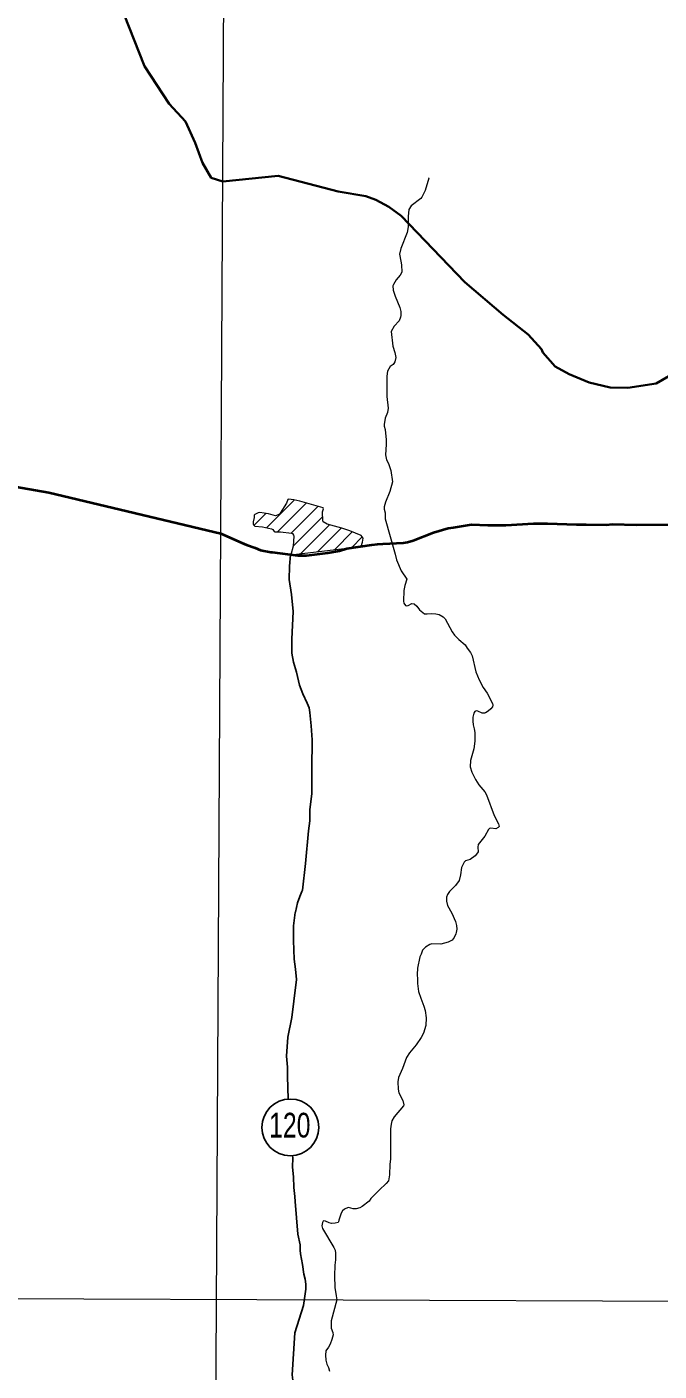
# Model space of a CAD drawing. Extents: x 553962 to 842807, y 8883888 to 9032388.
# Drawn here: x 607039 to 608828, y 8909688 to 8913495 of the extents above; entities that cross this region are included whole.
import ezdxf
from ezdxf.enums import TextEntityAlignment as Align

# ---------------------------------------------------------------- set-up
doc = ezdxf.new("R2010")
doc.units = 0
doc.header["$LTSCALE"] = 160
doc.linetypes.add('LONG_DASH_SHORT_DASH', pattern=[9.9, 6, -1.2, 1.5, -1.2])
doc.layers.add('6', color=7, linetype='Continuous', lineweight=13)

msp = doc.modelspace()

# ---------------------------------------------------------------- linework, layer by layer
at = {"layer": '6'}
for p, q in [((607716.9, 8912076.1), (607795.8, 8912155)), ((607681.7, 8912083.3), (607715.2, 8912116.8)), ((607748, 8912064.7), (607829.5, 8912146.2)), ((607786.9, 8912061.2), (607862.3, 8912136.7)), ((607792, 8912024), (607876, 8912107.9)), ((607813.7, 8912003.2), (607895.2, 8912084.7)), ((607861.8, 8912008.9), (607928.2, 8912075.3)), ((607910, 8912014.6), (607959.8, 8912064.4)), ((607958.1, 8912020.3), (607988.1, 8912050.4)), ((576954.3, 8910001), (623612.7, 8909833))]:
    msp.add_line(p, q, dxfattribs=at)
for points in [[(607657.7, 8924743.3), (607574.2, 8909874.9), (607505, 8898170.6)], [(608177, 8913067.6), (608176.1, 8913066), (608165.7, 8913031.8), (608156.9, 8913012.1), (608153.7, 8913008.8), (608126.6, 8912988), (608120, 8912977.9), (608117.8, 8912957.8), (608118.1, 8912941.7), (608117.4, 8912928.9), (608115.2, 8912912.8), (608097.1, 8912867.6), (608093.4, 8912851.5), (608094, 8912846), (608099.3, 8912820.9), (608099.7, 8912800.3), (608095.4, 8912791.9), (608084, 8912778), (608076, 8912764.8), (608074.7, 8912761.3), (608075.5, 8912748.7), (608080.7, 8912731.7), (608094.4, 8912700.1), (608097.1, 8912689.1), (608097.3, 8912677.2), (608096.6, 8912673.1), (608092, 8912661.9), (608078.3, 8912646.9), (608069.7, 8912632.1), (608074, 8912590.5), (608080, 8912572.6), (608082.5, 8912558.2), (608079.8, 8912546.2), (608077.6, 8912541), (608075.2, 8912538.6), (608066.9, 8912532.8), (608059.2, 8912520.1), (608057.5, 8912505.4), (608057, 8912474.8), (608057.7, 8912447.7), (608061, 8912415.3), (608059, 8912402.5), (608052.8, 8912386.3)], [(608052.8, 8912386.3), (608049.7, 8912368.8), (608050, 8912363.6), (608052.3, 8912354.9), (608055.7, 8912325.2), (608056, 8912311.6), (608054.1, 8912282.7), (608056.9, 8912268.3), (608062.4, 8912258), (608069.1, 8912238.4), (608073.7, 8912205.9), (608066.3, 8912178.9), (608053.7, 8912149.1), (608050.2, 8912135.5), (608049.9, 8912129.3), (608052.3, 8912118.7), (608052.6, 8912101.2)], [(607878.1, 8912130.1), (607877.4, 8912132.3), (607811.4, 8912151.5), (607794.5, 8912155.3), (607779.3, 8912157.1), (607777.1, 8912155.8), (607773.1, 8912145.8), (607756, 8912117.2), (607753.7, 8912114.4), (607745.5, 8912110.6), (607742.3, 8912110.1), (607722.3, 8912115.9), (607698.1, 8912119.1), (607693.1, 8912118.7), (607683.7, 8912114.1), (607681.7, 8912112.2), (607681.5, 8912104.9), (607679.4, 8912093.4), (607679.2, 8912087.8), (607680.2, 8912084.6), (607684.2, 8912081.2), (607705.1, 8912078.8), (607730.7, 8912073), (607734.4, 8912071.3), (607738.5, 8912066.1), (607740.8, 8912064.6), (607756.8, 8912064.9), (607787.7, 8912061.1), (607790.3, 8912060), (607793.6, 8912055.2), (607794.5, 8912052.4), (607792.1, 8912024), (607785.6, 8911999.8), (607984.4, 8912023.4)], [(607984.4, 8912023.4), (607988.4, 8912035), (607990.7, 8912047.1), (607984.7, 8912054.7), (607952.5, 8912067.2), (607929.9, 8912074.8), (607888.4, 8912086.6), (607877.5, 8912093.2), (607876.3, 8912096), (607875.7, 8912120.9), (607878.1, 8912130.1)], [(608052.6, 8912101.2), (608080.6, 8912001.5), (608085, 8911985.1), (608098.3, 8911954.4), (608114.1, 8911930.6)], [(608114.1, 8911930.6), (608108.5, 8911912.4), (608105.9, 8911898.3), (608104.2, 8911867.9), (608106, 8911862.2), (608110.6, 8911856.1), (608113.1, 8911854.8), (608117.7, 8911855.7), (608128, 8911861.3), (608135, 8911860.6), (608142.3, 8911854), (608150.3, 8911843.8), (608163.7, 8911832.7), (608171.8, 8911832), (608184.9, 8911833.2), (608196, 8911832.8), (608205.5, 8911831), (608216.8, 8911823.8), (608223, 8911818.1), (608242, 8911781.7), (608249.2, 8911771.6), (608261.1, 8911759.4), (608279.3, 8911744.8), (608285.1, 8911735.4)], [(608285.1, 8911735.4), (608294.4, 8911723.1), (608298.6, 8911713.6), (608309.6, 8911667.9), (608318.4, 8911645.8), (608330.3, 8911623.7), (608341.8, 8911607.5), (608356.8, 8911578.9), (608357.8, 8911573.4), (608356.6, 8911569.3), (608351.9, 8911563.7), (608344.4, 8911556.9), (608337.1, 8911552), (608334, 8911551), (608327.4, 8911551.2), (608315.1, 8911557), (608310.1, 8911558.1), (608306.1, 8911556.1), (608303.3, 8911551.1), (608301.1, 8911539.5), (608300.6, 8911528.4), (608301.8, 8911518.2), (608305.1, 8911506.3), (608306.7, 8911496), (608306.4, 8911471.6), (608304.1, 8911450.3), (608294.1, 8911417.1), (608292.9, 8911399.4), (608297.6, 8911384), (608308.3, 8911363.7), (608318, 8911348.3), (608334.8, 8911328.6), (608339.7, 8911319.4), (608360.9, 8911261.1), (608373.3, 8911237.5), (608375, 8911230.3), (608372.7, 8911227.3)], [(608372.7, 8911227.3), (608372.7, 8911227.3), (608365.8, 8911223.3), (608351.4, 8911225.4), (608348.4, 8911224.5), (608345.5, 8911221.6), (608334.8, 8911202.7), (608316.4, 8911179.4), (608315.5, 8911171.7), (608315.6, 8911158.5), (608311.6, 8911151.9), (608307.3, 8911147.5), (608293.6, 8911136.9), (608280, 8911133), (608275.9, 8911129.4), (608268.8, 8911114.5), (608265.9, 8911093.2), (608261.9, 8911077.1), (608251.5, 8911062.7), (608234.4, 8911045.7), (608229.6, 8911037.8), (608226.7, 8911030.1), (608226, 8911018.3), (608229.5, 8911006.7), (608241.4, 8910985), (608251.6, 8910961.2), (608254.2, 8910949.4), (608255.3, 8910939.2), (608254.1, 8910930.4), (608252.7, 8910925.9), (608247.8, 8910915.8), (608242.3, 8910908.2), (608231, 8910902.2), (608210.4, 8910897.2), (608184.7, 8910897.9), (608178.9, 8910895.7), (608167, 8910888.8), (608158.1, 8910879.6), (608154.4, 8910868.3), (608151.1, 8910860.9), (608144.3, 8910828.8), (608143.3, 8910810.6), (608144.4, 8910798), (608143.9, 8910785.4), (608147.5, 8910763.3), (608153.7, 8910743.5), (608162.5, 8910721.4), (608166.3, 8910708.8), (608168.7, 8910688.2), (608168.3, 8910666.1), (608161.6, 8910644.7), (608155.1, 8910632.9), (608140.4, 8910611.9), (608121.6, 8910588.8), (608113.6, 8910576.1), (608102.1, 8910544.4), (608090.7, 8910519.2), (608088.7, 8910506.7), (608089.2, 8910486.1), (608091.9, 8910475.9), (608103.1, 8910454.4), (608105.7, 8910441.4), (608104.8, 8910439.1), (608078.6, 8910407.5), (608072, 8910396.6)], [(608072, 8910396.6), (608069.6, 8910387.1), (608068.1, 8910373.8), (608068.3, 8910308.2), (608067.6, 8910288.4), (608066.2, 8910273.5), (608065.1, 8910243.4), (608063.5, 8910232.3), (608061.9, 8910227), (608055.7, 8910219), (608035.7, 8910200.6), (608012.5, 8910176.3), (608007.7, 8910168.6), (607987.3, 8910153.6), (607980.8, 8910149.9), (607970.7, 8910147.2), (607961.9, 8910147.3), (607948.5, 8910151.3), (607941.1, 8910148.7), (607937.3, 8910146.5), (607932.1, 8910141.4), (607928.5, 8910134.9), (607921.3, 8910114.9), (607920.8, 8910110.1), (607919.9, 8910108.9), (607911.6, 8910106.4), (607900.5, 8910105.6), (607894.4, 8910107.2), (607884.3, 8910112.4), (607879.3, 8910113.2), (607877.1, 8910112.3), (607875.3, 8910108.4), (607873.8, 8910098.7), (607875, 8910091.5), (607907.8, 8910037.4), (607910.9, 8910030.1), (607911.9, 8910021.7)], [(607911.9, 8910021.7), (607911.9, 8910002.7), (607911.9, 8910002.7), (607910.6, 8909987.8), (607909.5, 8909957.7), (607910.2, 8909924.6), (607914.4, 8909900.9), (607915.5, 8909889.9), (607900.2, 8909830.5)], [(607900.2, 8909830.5), (607900.1, 8909819.3), (607900, 8909809.1), (607905, 8909796.9), (607905.6, 8909789.5)], [(607905.8, 8909790.3), (607901.8, 8909777.5), (607896.7, 8909764.3), (607892.5, 8909755.2), (607884.8, 8909745.4), (607883.4, 8909732.4), (607884.8, 8909718.5), (607888.1, 8909707.3), (607892.1, 8909698.2), (607894.9, 8909687.9)]]:
    msp.add_lwpolyline(points, dxfattribs=at)
at = {"layer": '6', "linetype": 'LONG_DASH_SHORT_DASH', "lineweight": 35}
for points in [[(606539.4, 8914008.9), (606574.4, 8913973.3), (606620.1, 8913944.6), (606665.8, 8913915.9), (606715.2, 8913894.3), (606775.2, 8913886.7), (606909.9, 8913928), (606952.4, 8913938.2), (606991.4, 8913944.9), (607044.4, 8913944.5), (607100.9, 8913933.4), (607185.1, 8913863.8), (607217.8, 8913819.4), (607258.2, 8913730.6), (607313.1, 8913532.2), (607371.9, 8913383.3), (607441.7, 8913276.6), (607487.2, 8913226.8), (607515, 8913166.4), (607535.7, 8913109.7), (607560.1, 8913067.1), (607593.6, 8913056.5)], [(607593.6, 8913056.5), (607750.3, 8913072.5), (607919.5, 8913028.9), (607998, 8913015.2), (608025.9, 8913004.8), (608063.1, 8912985.3), (608097.6, 8912959.8), (608278.6, 8912771.5), (608387.1, 8912679.3), (608457.5, 8912623.9), (608495.5, 8912582.2), (608499.3, 8912573), (608533.8, 8912533.1), (608573.8, 8912511.3), (608630.1, 8912487.7), (608690.1, 8912473.2), (608739.3, 8912473), (608819.6, 8912485.1), (608880, 8912519.3)]]:
    msp.add_lwpolyline(points, dxfattribs=at)
at = {"layer": '6', "lineweight": 40}
for points in [[(605772.2, 8912307.9), (605897.3, 8912328.7), (606065.1, 8912373.9), (606133.7, 8912373.3), (606372, 8912330.1), (606873.2, 8912216.1), (607100.6, 8912175.7), (607588, 8912059.9)], [(608046.5, 8912030.3), (608104.6, 8912033.5), (608115.8, 8912035.7), (608131.7, 8912040.1), (608189.1, 8912063.1), (608231, 8912075.3), (608246.4, 8912077.2), (608296.7, 8912085.9), (608343.5, 8912083.2), (608370.2, 8912084), (608394.4, 8912083.7), (608472.6, 8912088.7), (608512.2, 8912088.3), (608594.2, 8912085), (608621.4, 8912085.3), (608678.1, 8912084.6), (608696.2, 8912086.1), (608762.8, 8912084.9), (608854.3, 8912085.7), (608880.1, 8912084.5), (608921.7, 8912085.7), (608991, 8912084.9), (609098.7, 8912084.9), (609159.5, 8912084.9)], [(607588, 8912059.9), (607646.9, 8912033.5), (607660.1, 8912027.5), (607685.1, 8912019.4), (607700.3, 8912012.4), (607729.4, 8912007.2), (607733.2, 8912006.7)], [(607733.2, 8912006.7), (607805.3, 8911997.2), (607830.4, 8911997.3), (607890.4, 8912004.8), (607923.9, 8912011.2)], [(607923.9, 8912011.2), (607944.1, 8912017.6), (608015.2, 8912027.8), (608031.4, 8912029.4), (608046.5, 8912030.3)]]:
    msp.add_lwpolyline(points, dxfattribs=at)
at = {"layer": '6', "lineweight": 25}
for points in [[(607784.9, 8911999.6), (607782.1, 8911967.5), (607781.3, 8911929.5), (607788, 8911886.9), (607792.5, 8911839.5), (607788.3, 8911760.4), (607788.9, 8911720.9), (607793.1, 8911695.9), (607802, 8911666.8), (607810.5, 8911630.6), (607820.1, 8911605.6), (607832.4, 8911579), (607837.3, 8911566.1), (607839.5, 8911553.2), (607843.7, 8911515.3), (607845.8, 8911475.8), (607845.1, 8911393), (607845.4, 8911323.6), (607839.9, 8911277.2), (607839.1, 8911261.7), (607839.2, 8911246.2), (607835.7, 8911217.9), (607827.2, 8911125.4)], [(607827.2, 8911125.4), (607818.3, 8911050.1), (607817.3, 8911045.7), (607811.1, 8911032.1), (607804.2, 8911013.7), (607798.7, 8910987.7)], [(607798.7, 8910987.7), (607798.4, 8910986.3), (607793.6, 8910949.1), (607793.1, 8910907.6), (607795.5, 8910854.2), (607799.3, 8910825.8), (607801.4, 8910796.7), (607794, 8910735.7)], [(607794, 8910735.7), (607788.4, 8910689.2), (607776.8, 8910633.3), (607773.3, 8910579.9), (607775.9, 8910548.2), (607775.9, 8910522), (607777.9, 8910458.8)], [(607790.9, 8910298.5), (607791.2, 8910292), (607790.9, 8910265.3), (607792.9, 8910237.8), (607794, 8910207.8), (607797.2, 8910181.9), (607797.8, 8910168.2), (607805.9, 8910075.3), (607811.7, 8910045.2), (607812, 8910030.6), (607813.2, 8910020.3), (607819.2, 8909989.3), (607822.2, 8909962.7), (607826.4, 8909948.1), (607828.6, 8909934.3), (607828.1, 8909919.8), (607824.7, 8909893.1), (607821.4, 8909873.3)], [(607821.4, 8909873.3), (607797, 8909796.1), (607789.4, 8909676.9), (607793.4, 8909647.3), (607855.8, 8909325.6)]]:
    msp.add_lwpolyline(points, dxfattribs=at)
msp.add_circle((607784.4, 8910378), 80.3, dxfattribs=at)

# ---------------------------------------------------------------- texts
at = {"layer": '6', "width": 0.75}
msp.add_text('120', height=70, dxfattribs=at).set_placement((607782.8, 8910349.3), align=Align.CENTER)

doc.saveas('drawing.dxf')
